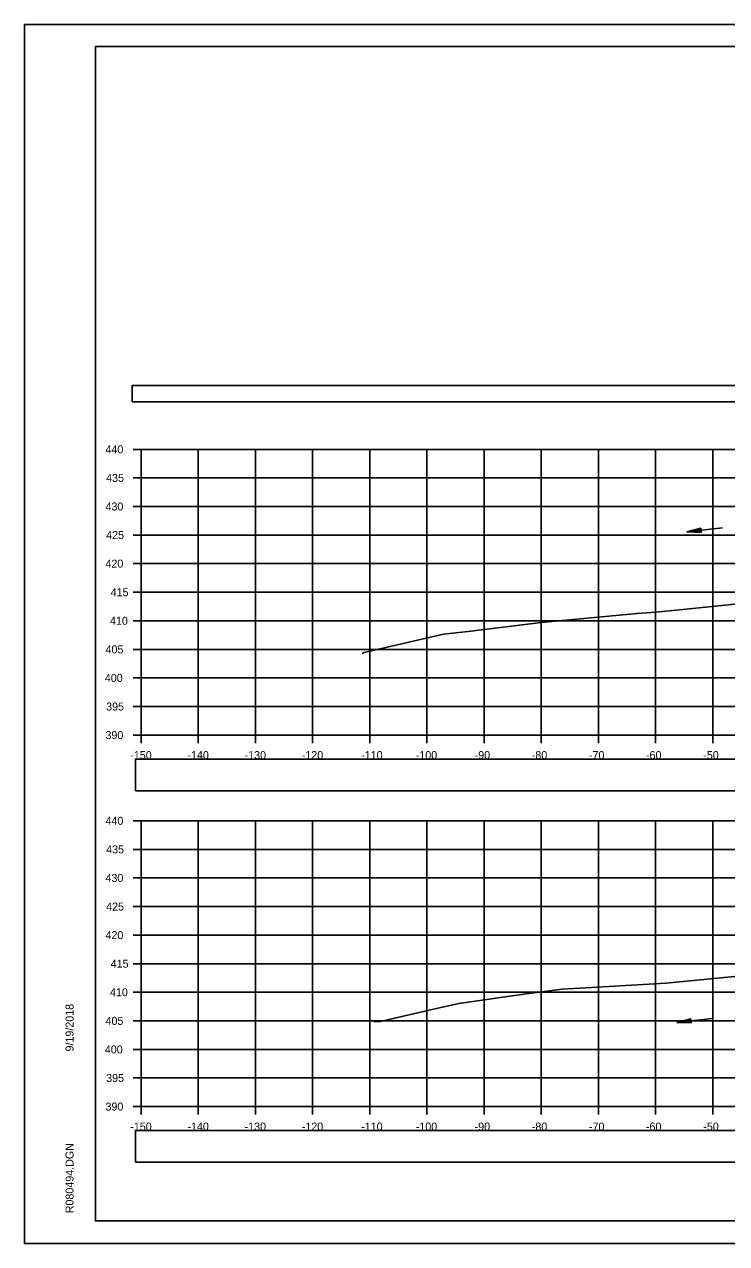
# Model space of a CAD drawing. Extents: x 1376273 to 1384221, y 378927 to 384592.
# Drawn here: x 1378054 to 1378176.9, y 381818.5 to 382031.9 of the extents above; entities that cross this region are included whole.
import ezdxf

# ---------------------------------------------------------------- set-up
doc = ezdxf.new("R2010")
doc.units = 0
for name, color, linetype in [('R_Axis', 7, 'Continuous'), ('R_Axis Annot', 7, 'Continuous'), ('R_Border', 7, 'Continuous'), ('R_Exist Surface', 7, 'Continuous'), ('R_Grid', 7, 'Continuous'), ('R_No Plot', 7, 'Continuous'), ('R_Water', 7, 'Continuous')]:
    doc.layers.add(name, color=color, linetype=linetype)

msp = doc.modelspace()

# ---------------------------------------------------------------- linework, layer by layer
at = {"layer": 'R_Axis'}
for p, q in [((1378073.06, 381957.52), (1378074.46, 381957.52)), ((1378074.46, 381907.52), (1378074.46, 381957.52)), ((1378073.06, 381952.52), (1378074.46, 381952.52)), ((1378073.06, 381947.52), (1378074.46, 381947.52)), ((1378073.06, 381942.52), (1378074.46, 381942.52)), ((1378073.06, 381937.52), (1378074.46, 381937.52)), ((1378073.06, 381932.52), (1378074.46, 381932.52)), ((1378073.06, 381927.52), (1378074.46, 381927.52)), ((1378073.06, 381922.52), (1378074.46, 381922.52)), ((1378073.06, 381917.52), (1378074.46, 381917.52)), ((1378073.06, 381912.52), (1378074.46, 381912.52)), ((1378073.06, 381907.52), (1378074.46, 381907.52)), ((1378074.46, 381907.52), (1378374.46, 381907.52)), ((1378074.46, 381906.12), (1378074.46, 381907.52)), ((1378084.46, 381906.12), (1378084.46, 381907.52)), ((1378094.46, 381906.12), (1378094.46, 381907.52)), ((1378104.46, 381906.12), (1378104.46, 381907.52)), ((1378114.46, 381906.12), (1378114.46, 381907.52)), ((1378124.46, 381906.12), (1378124.46, 381907.52)), ((1378134.46, 381906.12), (1378134.46, 381907.52)), ((1378144.46, 381906.12), (1378144.46, 381907.52)), ((1378154.46, 381906.12), (1378154.46, 381907.52)), ((1378164.46, 381906.12), (1378164.46, 381907.52)), ((1378174.46, 381906.12), (1378174.46, 381907.52)), ((1378073.06, 381892.52), (1378074.46, 381892.52)), ((1378074.46, 381842.52), (1378074.46, 381892.52)), ((1378073.06, 381887.52), (1378074.46, 381887.52)), ((1378073.06, 381882.52), (1378074.46, 381882.52)), ((1378073.06, 381877.52), (1378074.46, 381877.52)), ((1378073.06, 381872.52), (1378074.46, 381872.52)), ((1378073.06, 381867.52), (1378074.46, 381867.52)), ((1378073.06, 381862.52), (1378074.46, 381862.52)), ((1378073.06, 381857.52), (1378074.46, 381857.52)), ((1378073.06, 381852.52), (1378074.46, 381852.52)), ((1378073.06, 381847.52), (1378074.46, 381847.52)), ((1378073.06, 381842.52), (1378074.46, 381842.52)), ((1378074.46, 381842.52), (1378374.46, 381842.52)), ((1378074.46, 381841.12), (1378074.46, 381842.52)), ((1378084.46, 381841.12), (1378084.46, 381842.52)), ((1378094.46, 381841.12), (1378094.46, 381842.52)), ((1378104.46, 381841.12), (1378104.46, 381842.52)), ((1378114.46, 381841.12), (1378114.46, 381842.52)), ((1378124.46, 381841.12), (1378124.46, 381842.52)), ((1378134.46, 381841.12), (1378134.46, 381842.52)), ((1378144.46, 381841.12), (1378144.46, 381842.52)), ((1378154.46, 381841.12), (1378154.46, 381842.52)), ((1378164.46, 381841.12), (1378164.46, 381842.52)), ((1378174.46, 381841.12), (1378174.46, 381842.52))]:
    msp.add_line(p, q, dxfattribs=at)
at = {"layer": 'R_Axis Annot'}
for points in [[(1378072.9, 381965.86), (1378374.7, 381965.86), (1378374.7, 381968.68), (1378072.9, 381968.68)], [(1378073.48, 381897.78), (1378375.28, 381897.78), (1378375.28, 381903.31), (1378073.48, 381903.31)], [(1378073.48, 381832.79), (1378375.28, 381832.79), (1378375.28, 381838.32), (1378073.48, 381838.32)]]:
    msp.add_lwpolyline(points, close=True, dxfattribs=at)
at = {"layer": 'R_Border'}
for p, q in [((1378066.46, 382027.98), (1378382.64, 382027.98)), ((1378066.46, 381822.52), (1378066.46, 382027.98)), ((1378066.46, 381822.52), (1378066.46, 381822.52)), ((1378382.64, 381822.52), (1378066.46, 381822.52))]:
    msp.add_line(p, q, dxfattribs=at)
at = {"layer": 'R_Exist Surface'}
for points in [[(1378113.13, 381921.87), (1378113.17, 381921.88), (1378113.48, 381921.95), (1378127.37, 381925.15), (1378131.7, 381925.65), (1378144.45, 381927.24), (1378161.23, 381928.8), (1378164.52, 381929.03), (1378168.64, 381929.45), (1378183.47, 381930.97)], [(1378115.15, 381857.36), (1378116.3, 381857.39), (1378126.16, 381859.66), (1378130.06, 381860.55), (1378141.81, 381862.26), (1378148.12, 381863.06), (1378156.25, 381863.54), (1378166.27, 381864.12), (1378183.11, 381865.77)]]:
    msp.add_lwpolyline(points, dxfattribs=at)
at = {"layer": 'R_Grid'}
for p, q in [((1378074.46, 381957.52), (1378374.46, 381957.52)), ((1378074.46, 381907.52), (1378074.46, 381957.52)), ((1378084.46, 381907.52), (1378084.46, 381957.52)), ((1378094.46, 381907.52), (1378094.46, 381957.52)), ((1378104.46, 381907.52), (1378104.46, 381957.52)), ((1378114.46, 381907.52), (1378114.46, 381957.52)), ((1378124.46, 381907.52), (1378124.46, 381957.52)), ((1378134.46, 381907.52), (1378134.46, 381957.52)), ((1378144.46, 381907.52), (1378144.46, 381957.52)), ((1378154.46, 381907.52), (1378154.46, 381957.52)), ((1378164.46, 381907.52), (1378164.46, 381957.52)), ((1378174.46, 381907.52), (1378174.46, 381957.52)), ((1378074.46, 381952.52), (1378374.46, 381952.52)), ((1378074.46, 381947.52), (1378374.46, 381947.52)), ((1378074.46, 381942.52), (1378374.46, 381942.52)), ((1378074.46, 381937.52), (1378374.46, 381937.52)), ((1378074.46, 381932.52), (1378374.46, 381932.52)), ((1378074.46, 381927.52), (1378374.46, 381927.52)), ((1378074.46, 381922.52), (1378374.46, 381922.52)), ((1378074.46, 381917.52), (1378374.46, 381917.52)), ((1378074.46, 381912.52), (1378374.46, 381912.52)), ((1378074.46, 381907.52), (1378374.46, 381907.52)), ((1378074.46, 381892.52), (1378374.46, 381892.52)), ((1378074.46, 381842.52), (1378074.46, 381892.52)), ((1378084.46, 381842.52), (1378084.46, 381892.52)), ((1378094.46, 381842.52), (1378094.46, 381892.52)), ((1378104.46, 381842.52), (1378104.46, 381892.52)), ((1378114.46, 381842.52), (1378114.46, 381892.52)), ((1378124.46, 381842.52), (1378124.46, 381892.52)), ((1378134.46, 381842.52), (1378134.46, 381892.52)), ((1378144.46, 381842.52), (1378144.46, 381892.52)), ((1378154.46, 381842.52), (1378154.46, 381892.52)), ((1378164.46, 381842.52), (1378164.46, 381892.52)), ((1378174.46, 381842.52), (1378174.46, 381892.52)), ((1378074.46, 381887.52), (1378374.46, 381887.52)), ((1378074.46, 381882.52), (1378374.46, 381882.52)), ((1378074.46, 381877.52), (1378374.46, 381877.52)), ((1378074.46, 381872.52), (1378374.46, 381872.52)), ((1378074.46, 381867.52), (1378374.46, 381867.52)), ((1378074.46, 381862.52), (1378374.46, 381862.52)), ((1378074.46, 381857.52), (1378374.46, 381857.52)), ((1378074.46, 381852.52), (1378374.46, 381852.52)), ((1378074.46, 381847.52), (1378374.46, 381847.52)), ((1378074.46, 381842.52), (1378374.46, 381842.52))]:
    msp.add_line(p, q, dxfattribs=at)
at = {"layer": 'R_No Plot'}
for p, q in [((1378054.06, 382031.88), (1378387.39, 382031.88)), ((1378054.06, 381818.54), (1378387.39, 381818.54))]:
    msp.add_line(p, q, dxfattribs=at)
for points in [[(1378054.05, 382031.88), (1378387.39, 382031.88), (1378387.39, 381818.54), (1378054.05, 381818.54)], [(1378300.38, 382027.98), (1378300.38, 382018.1), (1378336.11, 382018.1), (1378336.11, 382015.18), (1378359.31, 382015.18), (1378359.31, 381990.85), (1378382.64, 381990.85), (1378382.64, 381822.52), (1378066.46, 381822.52), (1378066.46, 382027.98)]]:
    msp.add_lwpolyline(points, close=True, dxfattribs=at)
at = {"layer": 'R_Water'}
for p, q in [((1378176.13, 381943.79), (1378169.92, 381943.08)), ((1378172.36, 381943.74), (1378169.92, 381943.08)), ((1378172.45, 381942.99), (1378169.92, 381943.08)), ((1378172.37, 381943.68), (1378170.34, 381943.13)), ((1378172.44, 381943.06), (1378170.34, 381943.13)), ((1378172.38, 381943.61), (1378170.76, 381943.18)), ((1378172.43, 381943.12), (1378170.76, 381943.18)), ((1378172.38, 381943.55), (1378171.18, 381943.22)), ((1378172.43, 381943.18), (1378171.18, 381943.22)), ((1378172.39, 381943.49), (1378171.6, 381943.27)), ((1378172.42, 381943.25), (1378171.6, 381943.27)), ((1378172.4, 381943.42), (1378172.01, 381943.32)), ((1378172.41, 381943.31), (1378172.01, 381943.32)), ((1378172.45, 381942.99), (1378172.36, 381943.74)), ((1378174.38, 381857.95), (1378168.17, 381857.24)), ((1378170.61, 381857.9), (1378168.17, 381857.24)), ((1378170.7, 381857.15), (1378168.17, 381857.24)), ((1378170.62, 381857.83), (1378168.58, 381857.28)), ((1378170.69, 381857.21), (1378168.58, 381857.28)), ((1378170.62, 381857.77), (1378169.01, 381857.33)), ((1378170.68, 381857.28), (1378169.01, 381857.33)), ((1378170.63, 381857.71), (1378169.42, 381857.38)), ((1378170.67, 381857.34), (1378169.42, 381857.38)), ((1378170.64, 381857.64), (1378169.85, 381857.43)), ((1378170.67, 381857.4), (1378169.85, 381857.43)), ((1378170.65, 381857.58), (1378170.26, 381857.48)), ((1378170.66, 381857.46), (1378170.26, 381857.48)), ((1378170.7, 381857.15), (1378170.61, 381857.9))]:
    msp.add_line(p, q, dxfattribs=at)

# ---------------------------------------------------------------- texts
at = {"layer": 'R_Axis Annot'}
for s, p in [('440', (1378068.23, 381956.82)), ('435', (1378068.35, 381951.82)), ('430', (1378068.23, 381946.82)), ('425', (1378068.35, 381941.82)), ('420', (1378068.23, 381936.82)), ('415', (1378069.14, 381931.82)), ('410', (1378069.02, 381926.82)), ('405', (1378068.24, 381921.82)), ('400', (1378068.12, 381916.82)), ('395', (1378068.35, 381911.82)), ('390', (1378068.23, 381906.82)), ('-150', (1378072.57, 381903.32)), ('-140', (1378082.57, 381903.32)), ('-130', (1378092.57, 381903.32)), ('-120', (1378102.57, 381903.32)), ('-110', (1378112.96, 381903.32)), ('-100', (1378122.51, 381903.32)), ('-90', (1378132.8, 381903.32)), ('-80', (1378142.8, 381903.32)), ('-70', (1378152.8, 381903.32)), ('-60', (1378162.77, 381903.32)), ('-50', (1378172.8, 381903.32)), ('440', (1378068.23, 381891.82)), ('435', (1378068.35, 381886.82)), ('430', (1378068.23, 381881.82)), ('425', (1378068.35, 381876.82)), ('420', (1378068.23, 381871.82)), ('415', (1378069.14, 381866.82)), ('410', (1378069.02, 381861.82)), ('405', (1378068.24, 381856.82)), ('400', (1378068.12, 381851.82)), ('395', (1378068.35, 381846.82)), ('390', (1378068.23, 381841.82)), ('-150', (1378072.57, 381838.32)), ('-140', (1378082.57, 381838.32)), ('-130', (1378092.57, 381838.32)), ('-120', (1378102.57, 381838.32)), ('-110', (1378112.96, 381838.32)), ('-100', (1378122.51, 381838.32)), ('-90', (1378132.8, 381838.32)), ('-80', (1378142.8, 381838.32)), ('-70', (1378152.8, 381838.32)), ('-60', (1378162.77, 381838.32)), ('-50', (1378172.8, 381838.32))]:
    msp.add_text(s, height=1.4, dxfattribs=at).set_placement(p)
at = {"layer": 'R_Border'}
for s, p in [('9/19/2018', (1378062.65, 381852.16)), ('R080494.DGN', (1378062.65, 381823.85))]:
    msp.add_text(s, height=1.4, rotation=90, dxfattribs=at).set_placement(p)

doc.saveas('drawing.dxf')
